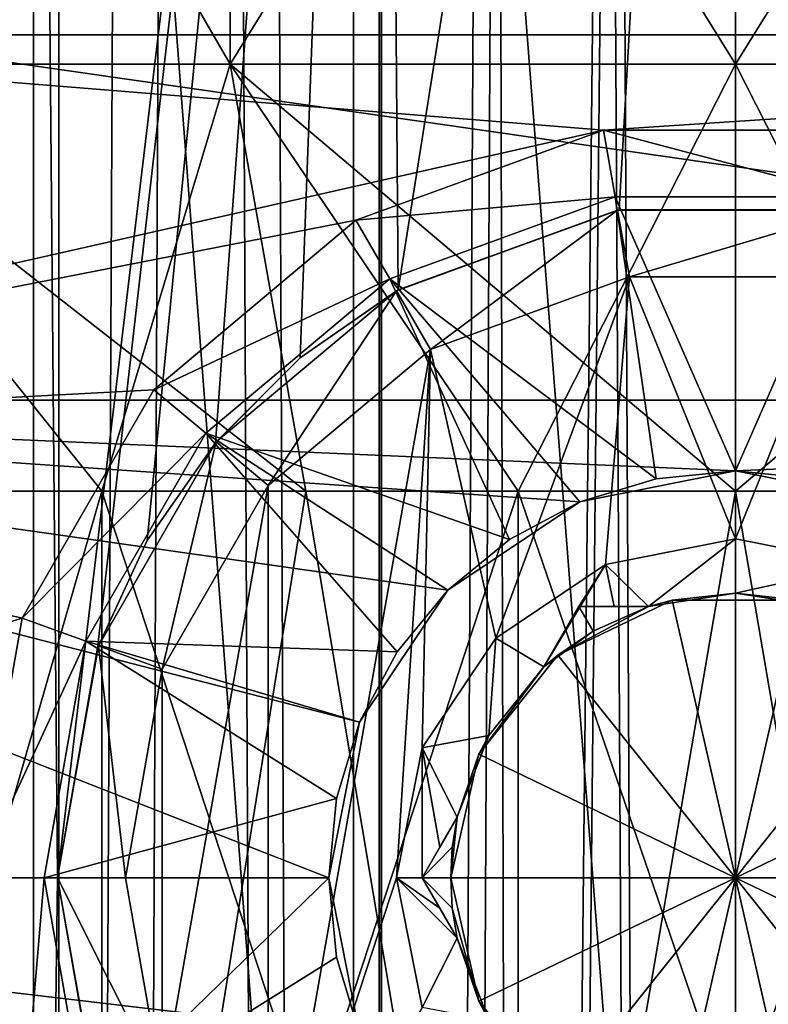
# Model space of a CAD drawing. Header units: millimetres. Extents: x -144 to 364, y -408 to 1133.
# Tile 248 of 656: x -5.28 to 0.24, y 708.32 to 715.58. Entities that reach past the tile are written whole.
import ezdxf

# ---------------------------------------------------------------- set-up
doc = ezdxf.new("R2010")
doc.units = ezdxf.units.MM
doc.header["$LTSCALE"] = 41.718519
for name, color, linetype in [('1293', 7, 'CONTINUOUS'), ('1294', 7, 'CONTINUOUS'), ('1295', 7, 'CONTINUOUS'), ('1296', 7, 'CONTINUOUS'), ('1935', 7, 'CONTINUOUS'), ('1936', 7, 'CONTINUOUS'), ('1937', 7, 'CONTINUOUS'), ('1938', 7, 'CONTINUOUS'), ('1940', 7, 'CONTINUOUS'), ('1941', 7, 'CONTINUOUS'), ('1942', 7, 'CONTINUOUS'), ('1943', 7, 'CONTINUOUS'), ('1950', 7, 'CONTINUOUS'), ('1951', 7, 'CONTINUOUS'), ('538', 7, 'CONTINUOUS'), ('540', 7, 'CONTINUOUS'), ('541', 7, 'CONTINUOUS'), ('542', 7, 'CONTINUOUS'), ('543', 7, 'CONTINUOUS'), ('544', 7, 'CONTINUOUS'), ('545', 7, 'CONTINUOUS'), ('546', 7, 'CONTINUOUS'), ('561', 7, 'CONTINUOUS'), ('562', 7, 'CONTINUOUS'), ('563', 7, 'CONTINUOUS'), ('564', 7, 'CONTINUOUS'), ('565', 7, 'CONTINUOUS'), ('566', 7, 'CONTINUOUS'), ('567', 7, 'CONTINUOUS'), ('568', 7, 'CONTINUOUS'), ('569', 7, 'CONTINUOUS'), ('574', 7, 'CONTINUOUS'), ('575', 7, 'CONTINUOUS'), ('766', 7, 'CONTINUOUS'), ('767', 7, 'CONTINUOUS'), ('769', 7, 'CONTINUOUS'), ('771', 7, 'CONTINUOUS'), ('775', 7, 'CONTINUOUS'), ('776', 7, 'CONTINUOUS')]:
    doc.layers.add(name, color=color, linetype=linetype)

msp = doc.modelspace()

# ---------------------------------------------------------------- linework, layer by layer
at = {"layer": '1293', "color": 7, "linetype": 'CONTINUOUS', "true_color": 0xaaaaaa}
for points in [[(0, 812.75, 10), (2.8174, 552.75, 9.5949), (0, 1072.75, 10), (0, 812.75, 10)], [(0, 1072.75, 10), (2.8174, 552.75, 9.5949), (2.8173, 1072.75, 9.5949), (0, 1072.75, 10)], [(2.8174, 552.75, -9.5949), (0, 552.75, -10), (2.8173, 1072.75, -9.5949), (2.8174, 552.75, -9.5949)], [(2.8173, 1072.75, -9.5949), (0, 552.75, -10), (0, 812.75, -10), (2.8173, 1072.75, -9.5949)], [(0, 552.75, 10), (2.8174, 552.75, 9.5949), (0, 812.75, 10), (0, 552.75, 10)]]:
    msp.add_3dface(points, dxfattribs=at)
at = {"layer": '1294', "color": 7, "linetype": 'CONTINUOUS', "true_color": 0xaaaaaa}
for points in [[(-2.8174, 552.75, -9.5949), (-5.4064, 552.75, -8.4125), (-2.8173, 1072.75, -9.5949), (-2.8174, 552.75, -9.5949)], [(-2.8173, 1072.75, -9.5949), (-5.4064, 552.75, -8.4125), (-5.4064, 1072.75, -8.4125), (-2.8173, 1072.75, -9.5949)], [(-5.4064, 552.75, 8.4125), (-2.8174, 552.75, 9.5949), (-5.4064, 1072.75, 8.4125), (-5.4064, 552.75, 8.4125)], [(-5.4064, 1072.75, 8.4125), (-2.8174, 552.75, 9.5949), (-2.8173, 1072.75, 9.5949), (-5.4064, 1072.75, 8.4125)], [(-2.8174, 552.75, 9.5949), (0, 552.75, 10), (-2.8173, 1072.75, 9.5949), (-2.8174, 552.75, 9.5949)], [(-2.8174, 552.75, -9.5949), (0, 1072.75, -10), (0, 812.75, -10), (-2.8174, 552.75, -9.5949)], [(0, 1072.75, -10), (-2.8174, 552.75, -9.5949), (-2.8173, 1072.75, -9.5949), (0, 1072.75, -10)], [(0, 552.75, 10), (0, 812.75, 10), (-2.8173, 1072.75, 9.5949), (0, 552.75, 10)], [(0, 552.75, -10), (-2.8174, 552.75, -9.5949), (0, 812.75, -10), (0, 552.75, -10)]]:
    msp.add_3dface(points, dxfattribs=at)
at = {"layer": '1295', "color": 7, "linetype": 'CONTINUOUS', "true_color": 0xaaaaaa}
for points in [[(-6.8766, 1072.75, 4.9962), (-4.9962, 1072.75, 6.8766), (-6.8716, 555.2502, 5.0032), (-6.8766, 1072.75, 4.9962)], [(-4.9962, 1072.75, -6.8766), (-6.8766, 1072.75, -4.9962), (-6.0064, 555.2502, -6.0144), (-4.9962, 1072.75, -6.8766)], [(-6.8716, 555.2502, 5.0032), (-4.9962, 1072.75, 6.8766), (-4.9897, 555.2502, 6.8813), (-6.8716, 555.2502, 5.0032)], [(-4.9893, 555.2502, -6.8816), (-4.9962, 1072.75, -6.8766), (-6.0064, 555.2502, -6.0144), (-4.9893, 555.2502, -6.8816)], [(-4.9962, 1072.75, 6.8766), (-2.6266, 1072.75, 8.084), (-4.9897, 555.2502, 6.8813), (-4.9962, 1072.75, 6.8766)], [(-2.6266, 1072.75, -8.084), (-4.9962, 1072.75, -6.8766), (-2.6286, 555.2502, -8.0833), (-2.6266, 1072.75, -8.084)], [(-2.6286, 555.2502, -8.0833), (-4.9962, 1072.75, -6.8766), (-4.9893, 555.2502, -6.8816), (-2.6286, 555.2502, -8.0833)], [(-4.9897, 555.2502, 6.8813), (-2.6266, 1072.75, 8.084), (-2.6234, 555.2502, 8.085), (-4.9897, 555.2502, 6.8813)], [(-1.3276, 555.2502, -8.3957), (-2.6266, 1072.75, -8.084), (-2.6286, 555.2502, -8.0833), (-1.3276, 555.2502, -8.3957)], [(-2.6266, 1072.75, 8.084), (0, 1072.75, 8.5), (-2.6234, 555.2502, 8.085), (-2.6266, 1072.75, 8.084)], [(0, 814, -8.5), (-2.6266, 1072.75, -8.084), (0, 555.25, -8.5), (0, 814, -8.5)], [(0, 555.25, -8.5), (-2.6266, 1072.75, -8.084), (-1.3276, 555.2502, -8.3957), (0, 555.25, -8.5)], [(0, 1072.75, 8.5), (0, 814, 8.5), (-2.6234, 555.2502, 8.085), (0, 1072.75, 8.5)], [(0, 814, 8.5), (0, 555.25, 8.5), (-2.6234, 555.2502, 8.085), (0, 814, 8.5)]]:
    msp.add_3dface(points, dxfattribs=at)
at = {"layer": '1296', "color": 7, "linetype": 'CONTINUOUS', "true_color": 0xaaaaaa}
for points in [[(0, 555.25, 8.5), (0, 814, 8.5), (2.6266, 1072.75, 8.084), (0, 555.25, 8.5)], [(0, 555.25, 8.5), (2.6266, 1072.75, 8.084), (1.3276, 555.2502, 8.3957), (0, 555.25, 8.5)], [(0, 1072.75, -8.5), (0, 814, -8.5), (2.6234, 555.2502, -8.085), (0, 1072.75, -8.5)], [(2.6266, 1072.75, -8.084), (0, 1072.75, -8.5), (2.6234, 555.2502, -8.085), (2.6266, 1072.75, -8.084)], [(0, 814, -8.5), (0, 555.25, -8.5), (2.6234, 555.2502, -8.085), (0, 814, -8.5)]]:
    msp.add_3dface(points, dxfattribs=at)
at = {"layer": '1935', "color": 7, "linetype": 'CONTINUOUS', "true_color": 0xaaaaaa}
for points in [[(-7.5312, 717.9409, -47.5), (-9.6747, 715.467, -47.5), (7.5311, 717.9409, -47.5), (-7.5312, 717.9409, -47.5)], [(7.5311, 717.9409, -47.5), (-9.6747, 715.467, -47.5), (9.6747, 715.467, -47.5), (7.5311, 717.9409, -47.5)], [(-9.6747, 715.467, -47.5), (-11.0343, 712.4894, -47.5), (-0.9724, 714.7649, -47.5), (-9.6747, 715.467, -47.5)], [(9.6747, 715.467, -47.5), (-9.6747, 715.467, -47.5), (-0.9724, 714.7649, -47.5), (9.6747, 715.467, -47.5)], [(0.9724, 714.7649, -47.5), (9.6747, 715.467, -47.5), (-0.9724, 714.7649, -47.5), (0.9724, 714.7649, -47.5)], [(-0.9724, 714.7649, -47.5), (-11.0343, 712.4894, -47.5), (-2.8, 714.0997, -47.5), (-0.9724, 714.7649, -47.5)], [(-2.8, 714.0997, -47.5), (-11.0343, 712.4894, -47.5), (-4.2898, 712.8496, -47.5), (-2.8, 714.0997, -47.5)], [(-4.2898, 712.8496, -47.5), (-11.0343, 712.4894, -47.5), (-5.2623, 711.1653, -47.5), (-4.2898, 712.8496, -47.5)], [(-11.0343, 712.4894, -47.5), (-11.5, 709.25, -47.5), (-5.2623, 711.1653, -47.5), (-11.0343, 712.4894, -47.5)], [(-5.2623, 711.1653, -47.5), (-11.5, 709.25, -47.5), (-5.6, 709.25, -47.5), (-5.2623, 711.1653, -47.5)], [(-5.6, 709.25, -47.5), (-11.0343, 706.0106, -47.5), (-5.2623, 707.3347, -47.5), (-5.6, 709.25, -47.5)]]:
    msp.add_3dface(points, dxfattribs=at)
at = {"layer": '1936', "color": 7, "linetype": 'CONTINUOUS', "true_color": 0xaaaaaa}
for points in [[(-2.55, 713.6667, -73.5), (-0.8856, 714.2725, -73.5), (-2.55, 713.6667, -48), (-2.55, 713.6667, -73.5)], [(-2.55, 713.6667, -48), (-0.8856, 714.2725, -73.5), (-0.8856, 714.2725, -48), (-2.55, 713.6667, -48)], [(-0.8856, 714.2725, -73.5), (0.8856, 714.2725, -73.5), (-0.8856, 714.2725, -48), (-0.8856, 714.2725, -73.5)], [(-0.8856, 714.2725, -48), (0.8856, 714.2725, -73.5), (0.8856, 714.2725, -48), (-0.8856, 714.2725, -48)], [(-3.9068, 712.5282, -73.5), (-2.55, 713.6667, -73.5), (-3.9068, 712.5282, -48), (-3.9068, 712.5282, -73.5)], [(-3.9068, 712.5282, -48), (-2.55, 713.6667, -73.5), (-2.55, 713.6667, -48), (-3.9068, 712.5282, -48)], [(-4.7924, 710.9943, -73.5), (-3.9068, 712.5282, -73.5), (-4.7924, 710.9943, -48), (-4.7924, 710.9943, -73.5)], [(-4.7924, 710.9943, -48), (-3.9068, 712.5282, -73.5), (-3.9068, 712.5282, -48), (-4.7924, 710.9943, -48)], [(-5.1, 709.25, -73.5), (-4.7924, 710.9943, -73.5), (-5.1, 709.25, -48), (-5.1, 709.25, -73.5)], [(-5.1, 709.25, -48), (-4.7924, 710.9943, -73.5), (-4.7924, 710.9943, -48), (-5.1, 709.25, -48)]]:
    msp.add_3dface(points, dxfattribs=at)
at = {"layer": '1937', "color": 7, "linetype": 'CONTINUOUS', "true_color": 0xaaaaaa}
for points in [[(-0.5853, 712.1924, -75.6), (-1.1481, 712.0216, -75.6), (0, 712.25, -77.5), (-0.5853, 712.1924, -75.6)], [(0, 712.25, -77.5), (-1.1481, 712.0216, -75.6), (-1.1481, 712.0216, -77.5), (0, 712.25, -77.5)], [(0, 712.25, -75.6), (-0.5853, 712.1924, -75.6), (0, 712.25, -77.5), (0, 712.25, -75.6)], [(0.5853, 712.1924, -75.6), (0, 712.25, -75.6), (1.1481, 712.0216, -77.5), (0.5853, 712.1924, -75.6)], [(1.1481, 712.0216, -77.5), (0, 712.25, -75.6), (0, 712.25, -77.5), (1.1481, 712.0216, -77.5)], [(-1.6667, 711.7444, -75.6), (-2.1213, 711.3713, -75.6), (-1.1481, 712.0216, -77.5), (-1.6667, 711.7444, -75.6)], [(-1.1481, 712.0216, -77.5), (-2.1213, 711.3713, -75.6), (-2.1213, 711.3713, -77.5), (-1.1481, 712.0216, -77.5)], [(-1.1481, 712.0216, -75.6), (-1.6667, 711.7444, -75.6), (-1.1481, 712.0216, -77.5), (-1.1481, 712.0216, -75.6)], [(-2.4944, 710.9167, -75.6), (-2.7716, 710.3981, -75.6), (-2.1213, 711.3713, -77.5), (-2.4944, 710.9167, -75.6)], [(-2.1213, 711.3713, -77.5), (-2.7716, 710.3981, -75.6), (-2.7716, 710.3981, -77.5), (-2.1213, 711.3713, -77.5)], [(-2.1213, 711.3713, -75.6), (-2.4944, 710.9167, -75.6), (-2.1213, 711.3713, -77.5), (-2.1213, 711.3713, -75.6)], [(-2.9424, 709.8353, -75.6), (-3, 709.25, -75.6), (-2.7716, 710.3981, -77.5), (-2.9424, 709.8353, -75.6)], [(-2.7716, 710.3981, -77.5), (-3, 709.25, -75.6), (-3, 709.25, -77.5), (-2.7716, 710.3981, -77.5)], [(-2.7716, 710.3981, -75.6), (-2.9424, 709.8353, -75.6), (-2.7716, 710.3981, -77.5), (-2.7716, 710.3981, -75.6)]]:
    msp.add_3dface(points, dxfattribs=at)
at = {"layer": '1938', "color": 7, "linetype": 'CONTINUOUS', "true_color": 0xaaaaaa}
for points in [[(-11.9937, 712.7717, -77.5), (-10.5157, 716.008, -77.5), (11.9937, 712.7717, -77.5), (-11.9937, 712.7717, -77.5)], [(-10.5157, 716.008, -77.5), (10.5157, 716.008, -77.5), (11.9937, 712.7717, -77.5), (-10.5157, 716.008, -77.5)], [(-12.5, 709.25, -77.5), (-11.9937, 712.7717, -77.5), (-3, 709.25, -77.5), (-12.5, 709.25, -77.5)], [(-11.9937, 712.7717, -77.5), (11.9937, 712.7717, -77.5), (0, 712.25, -77.5), (-11.9937, 712.7717, -77.5)], [(-11.9937, 712.7717, -77.5), (0, 712.25, -77.5), (-1.1481, 712.0216, -77.5), (-11.9937, 712.7717, -77.5)], [(-11.9937, 712.7717, -77.5), (-1.1481, 712.0216, -77.5), (-2.1213, 711.3713, -77.5), (-11.9937, 712.7717, -77.5)], [(-11.9937, 712.7717, -77.5), (-2.1213, 711.3713, -77.5), (-2.7716, 710.3981, -77.5), (-11.9937, 712.7717, -77.5)], [(-11.9937, 712.7717, -77.5), (-2.7716, 710.3981, -77.5), (-3, 709.25, -77.5), (-11.9937, 712.7717, -77.5)], [(11.9937, 712.7717, -77.5), (1.1481, 712.0216, -77.5), (0, 712.25, -77.5), (11.9937, 712.7717, -77.5)], [(-12.5, 709.25, -77.5), (-3, 709.25, -77.5), (-2.7716, 708.1019, -77.5), (-12.5, 709.25, -77.5)], [(-11.9937, 705.7283, -77.5), (-12.5, 709.25, -77.5), (-1.1481, 706.4784, -77.5), (-11.9937, 705.7283, -77.5)], [(-1.1481, 706.4784, -77.5), (-12.5, 709.25, -77.5), (-2.1213, 707.1287, -77.5), (-1.1481, 706.4784, -77.5)], [(-2.1213, 707.1287, -77.5), (-12.5, 709.25, -77.5), (-2.7716, 708.1019, -77.5), (-2.1213, 707.1287, -77.5)]]:
    msp.add_3dface(points, dxfattribs=at)
at = {"layer": '1940', "color": 7, "linetype": 'CONTINUOUS', "true_color": 0xaaaaaa}
for points in [[(-5.1, 709.25, -73.5), (-5.1, 709.25, -48), (-4.7924, 707.5057, -48), (-5.1, 709.25, -73.5)], [(-4.7924, 707.5057, -73.5), (-5.1, 709.25, -73.5), (-4.7924, 707.5057, -48), (-4.7924, 707.5057, -73.5)]]:
    msp.add_3dface(points, dxfattribs=at)
at = {"layer": '1941', "color": 7, "linetype": 'CONTINUOUS', "true_color": 0xaaaaaa}
for points in [[(-3, 709.25, -77.5), (-3, 709.25, -75.6), (-2.9424, 708.6647, -75.6), (-3, 709.25, -77.5)], [(-2.7716, 708.1019, -77.5), (-3, 709.25, -77.5), (-2.7716, 708.1019, -75.6), (-2.7716, 708.1019, -77.5)], [(-2.7716, 708.1019, -75.6), (-3, 709.25, -77.5), (-2.9424, 708.6647, -75.6), (-2.7716, 708.1019, -75.6)]]:
    msp.add_3dface(points, dxfattribs=at)
at = {"layer": '1942', "color": 7, "linetype": 'CONTINUOUS', "true_color": 0xaaaaaa}
for points in [[(-5.6, 709.25, -47.5), (-5.2623, 707.3347, -47.5), (-5.1, 709.25, -48), (-5.6, 709.25, -47.5)], [(-5.1, 709.25, -48), (-5.2623, 707.3347, -47.5), (-4.7924, 707.5057, -48), (-5.1, 709.25, -48)]]:
    msp.add_3dface(points, dxfattribs=at)
at = {"layer": '1943', "color": 7, "linetype": 'CONTINUOUS', "true_color": 0xaaaaaa}
for points in [[(-0.9724, 714.7649, -47.5), (-2.8, 714.0997, -47.5), (-0.8856, 714.2725, -48), (-0.9724, 714.7649, -47.5)], [(0.9724, 714.7649, -47.5), (-0.9724, 714.7649, -47.5), (0.8856, 714.2725, -48), (0.9724, 714.7649, -47.5)], [(-0.9724, 714.7649, -47.5), (-0.8856, 714.2725, -48), (0.8856, 714.2725, -48), (-0.9724, 714.7649, -47.5)], [(-2.8, 714.0997, -47.5), (-2.55, 713.6667, -48), (-0.8856, 714.2725, -48), (-2.8, 714.0997, -47.5)], [(-2.8, 714.0997, -47.5), (-4.2898, 712.8496, -47.5), (-2.55, 713.6667, -48), (-2.8, 714.0997, -47.5)], [(-4.2898, 712.8496, -47.5), (-3.9068, 712.5282, -48), (-2.55, 713.6667, -48), (-4.2898, 712.8496, -47.5)], [(-4.2898, 712.8496, -47.5), (-5.2623, 711.1653, -47.5), (-3.9068, 712.5282, -48), (-4.2898, 712.8496, -47.5)], [(-5.2623, 711.1653, -47.5), (-4.7924, 710.9943, -48), (-3.9068, 712.5282, -48), (-5.2623, 711.1653, -47.5)], [(-5.2623, 711.1653, -47.5), (-5.6, 709.25, -47.5), (-4.7924, 710.9943, -48), (-5.2623, 711.1653, -47.5)], [(-5.6, 709.25, -47.5), (-5.1, 709.25, -48), (-4.7924, 710.9943, -48), (-5.6, 709.25, -47.5)]]:
    msp.add_3dface(points, dxfattribs=at)
at = {"layer": '1950', "color": 7, "linetype": 'CONTINUOUS', "true_color": 0xaaaaaa}
for points in [[(-0.8856, 714.2725, -73.5), (-2.55, 713.6667, -73.5), (-0.5853, 712.1924, -75.6), (-0.8856, 714.2725, -73.5)], [(0.8856, 714.2725, -73.5), (-0.8856, 714.2725, -73.5), (0, 712.25, -75.6), (0.8856, 714.2725, -73.5)], [(-0.8856, 714.2725, -73.5), (-0.5853, 712.1924, -75.6), (0, 712.25, -75.6), (-0.8856, 714.2725, -73.5)], [(0.8856, 714.2725, -73.5), (0, 712.25, -75.6), (0.5853, 712.1924, -75.6), (0.8856, 714.2725, -73.5)], [(-2.55, 713.6667, -73.5), (-3.9068, 712.5282, -73.5), (-1.6667, 711.7444, -75.6), (-2.55, 713.6667, -73.5)], [(-2.55, 713.6667, -73.5), (-1.6667, 711.7444, -75.6), (-1.1481, 712.0216, -75.6), (-2.55, 713.6667, -73.5)], [(-2.55, 713.6667, -73.5), (-1.1481, 712.0216, -75.6), (-0.5853, 712.1924, -75.6), (-2.55, 713.6667, -73.5)], [(-3.9068, 712.5282, -73.5), (-4.7924, 710.9943, -73.5), (-2.4944, 710.9167, -75.6), (-3.9068, 712.5282, -73.5)], [(-3.9068, 712.5282, -73.5), (-2.4944, 710.9167, -75.6), (-2.1213, 711.3713, -75.6), (-3.9068, 712.5282, -73.5)], [(-3.9068, 712.5282, -73.5), (-2.1213, 711.3713, -75.6), (-1.6667, 711.7444, -75.6), (-3.9068, 712.5282, -73.5)], [(-4.7924, 710.9943, -73.5), (-5.1, 709.25, -73.5), (-2.9424, 709.8353, -75.6), (-4.7924, 710.9943, -73.5)], [(-4.7924, 710.9943, -73.5), (-2.9424, 709.8353, -75.6), (-2.7716, 710.3981, -75.6), (-4.7924, 710.9943, -73.5)], [(-4.7924, 710.9943, -73.5), (-2.7716, 710.3981, -75.6), (-2.4944, 710.9167, -75.6), (-4.7924, 710.9943, -73.5)], [(-5.1, 709.25, -73.5), (-3, 709.25, -75.6), (-2.9424, 709.8353, -75.6), (-5.1, 709.25, -73.5)]]:
    msp.add_3dface(points, dxfattribs=at)
at = {"layer": '1951', "color": 7, "linetype": 'CONTINUOUS', "true_color": 0xaaaaaa}
for points in [[(-3, 709.25, -75.6), (-5.1, 709.25, -73.5), (-4.7924, 707.5057, -73.5), (-3, 709.25, -75.6)], [(-3, 709.25, -75.6), (-4.7924, 707.5057, -73.5), (-2.9424, 708.6647, -75.6), (-3, 709.25, -75.6)], [(-4.7924, 707.5057, -73.5), (-2.7716, 708.1019, -75.6), (-2.9424, 708.6647, -75.6), (-4.7924, 707.5057, -73.5)]]:
    msp.add_3dface(points, dxfattribs=at)
at = {"layer": '538', "color": 7, "linetype": 'CONTINUOUS', "true_color": 0xaaaaaa}
for points in [[(-7.6537, 729.25, -18.4776), (-5.1764, 729.25, -19.3185), (-7.6537, 695.75, -18.4776), (-7.6537, 729.25, -18.4776)], [(-7.6537, 695.75, -18.4776), (-5.1764, 729.25, -19.3185), (-5.1764, 695.75, -19.3185), (-7.6537, 695.75, -18.4776)], [(-5.1764, 729.25, -19.3185), (-2.6105, 729.25, -19.8289), (-5, 709.25, -19.3649), (-5.1764, 729.25, -19.3185)], [(-5.1764, 695.75, -19.3185), (-5.1764, 729.25, -19.3185), (-5, 709.25, -19.3649), (-5.1764, 695.75, -19.3185)], [(-5, 709.25, -19.3649), (-2.6105, 729.25, -19.8289), (-4.7044, 710.9436, -19.4388), (-5, 709.25, -19.3649)], [(-4.7044, 710.9436, -19.4388), (-2.6105, 729.25, -19.8289), (-4.3379, 711.7365, -19.5239), (-4.7044, 710.9436, -19.4388)], [(-4.3379, 711.7365, -19.5239), (-2.6105, 729.25, -19.8289), (-3.8344, 712.4589, -19.629), (-4.3379, 711.7365, -19.5239)], [(-3.8344, 712.4589, -19.629), (-2.6105, 729.25, -19.8289), (-3.21, 713.0835, -19.7407), (-3.8344, 712.4589, -19.629)], [(-3.21, 713.0835, -19.7407), (-2.6105, 729.25, -19.8289), (-2.4881, 713.587, -19.8446), (-3.21, 713.0835, -19.7407)], [(-2.6105, 729.25, -19.8289), (0, 729.25, -20), (-2.4881, 713.587, -19.8446), (-2.6105, 729.25, -19.8289)], [(-2.4881, 713.587, -19.8446), (0, 729.25, -20), (-0.8581, 714.1758, -19.9816), (-2.4881, 713.587, -19.8446)], [(-0.8581, 714.1758, -19.9816), (0, 729.25, -20), (0.8582, 714.1758, -19.9816), (-0.8581, 714.1758, -19.9816)], [(0, 729.25, -20), (2.6105, 729.25, -19.8289), (0.8582, 714.1758, -19.9816), (0, 729.25, -20)], [(-4.7044, 707.5564, -19.4388), (-5.1764, 695.75, -19.3185), (-5, 709.25, -19.3649), (-4.7044, 707.5564, -19.4388)]]:
    msp.add_3dface(points, dxfattribs=at)
at = {"layer": '540', "color": 7, "linetype": 'CONTINUOUS', "true_color": 0xaaaaaa}
for points in [[(-3.727, 721.25, -13.9093), (-7.2, 721.25, -12.4708), (-3.727, 715.25, -13.9093), (-3.727, 721.25, -13.9093)], [(-3.727, 715.25, -13.9093), (-7.2, 721.25, -12.4708), (-7.2, 715.25, -12.4708), (-3.727, 715.25, -13.9093)], [(0, 721.25, -14.4), (-3.727, 721.25, -13.9093), (0, 715.25, -14.4), (0, 721.25, -14.4)], [(0, 715.25, -14.4), (-3.727, 721.25, -13.9093), (-3.727, 715.25, -13.9093), (0, 715.25, -14.4)], [(3.727, 721.25, -13.9093), (0, 721.25, -14.4), (3.727, 715.25, -13.9093), (3.727, 721.25, -13.9093)], [(3.727, 715.25, -13.9093), (0, 721.25, -14.4), (0, 715.25, -14.4), (3.727, 715.25, -13.9093)]]:
    msp.add_3dface(points, dxfattribs=at)
at = {"layer": '541', "color": 7, "linetype": 'CONTINUOUS', "true_color": 0xaaaaaa}
for points in [[(-3.727, 715.25, -13.9093), (-7.2, 715.25, -12.4708), (-3.1695, 712.1, -10.7943), (-3.727, 715.25, -13.9093)], [(-3.1695, 712.1, -10.7943), (-7.2, 715.25, -12.4708), (-4.6734, 712.1, -10.2334), (-3.1695, 712.1, -10.7943)], [(-4.6734, 712.1, -10.2334), (-7.2, 715.25, -12.4708), (-6.0822, 712.1, -9.4641), (-4.6734, 712.1, -10.2334)], [(0, 715.25, -14.4), (-3.727, 715.25, -13.9093), (0, 712.1, -11.25), (0, 715.25, -14.4)], [(0, 712.1, -11.25), (-3.727, 715.25, -13.9093), (-1.601, 712.1, -11.1355), (0, 712.1, -11.25)], [(-1.601, 712.1, -11.1355), (-3.727, 715.25, -13.9093), (-3.1695, 712.1, -10.7943), (-1.601, 712.1, -11.1355)], [(3.727, 715.25, -13.9093), (0, 715.25, -14.4), (1.601, 712.1, -11.1355), (3.727, 715.25, -13.9093)], [(1.601, 712.1, -11.1355), (0, 715.25, -14.4), (0, 712.1, -11.25), (1.601, 712.1, -11.1355)]]:
    msp.add_3dface(points, dxfattribs=at)
at = {"layer": '542', "color": 7, "linetype": 'CONTINUOUS', "true_color": 0xaaaaaa}
for points in [[(-7.3672, 702.75, -8.5022), (-4.6734, 702.75, -10.2334), (-7.3672, 712.1, -8.5022), (-7.3672, 702.75, -8.5022)], [(-4.6734, 702.75, -10.2334), (-6.0822, 712.1, -9.4641), (-7.3672, 712.1, -8.5022), (-4.6734, 702.75, -10.2334)], [(-4.6734, 702.75, -10.2334), (-4.6734, 712.1, -10.2334), (-6.0822, 712.1, -9.4641), (-4.6734, 702.75, -10.2334)], [(-4.6734, 702.75, -10.2334), (-1.601, 702.75, -11.1355), (-4.6734, 712.1, -10.2334), (-4.6734, 702.75, -10.2334)], [(-1.601, 702.75, -11.1355), (-3.1695, 712.1, -10.7943), (-4.6734, 712.1, -10.2334), (-1.601, 702.75, -11.1355)], [(-1.601, 702.75, -11.1355), (-1.601, 712.1, -11.1355), (-3.1695, 712.1, -10.7943), (-1.601, 702.75, -11.1355)], [(-1.601, 702.75, -11.1355), (1.601, 702.75, -11.1355), (-1.601, 712.1, -11.1355), (-1.601, 702.75, -11.1355)], [(1.601, 702.75, -11.1355), (0, 712.1, -11.25), (-1.601, 712.1, -11.1355), (1.601, 702.75, -11.1355)], [(1.601, 702.75, -11.1355), (1.601, 712.1, -11.1355), (0, 712.1, -11.25), (1.601, 702.75, -11.1355)]]:
    msp.add_3dface(points, dxfattribs=at)
at = {"layer": '543', "color": 7, "linetype": 'CONTINUOUS', "true_color": 0xaaaaaa}
for points in [[(-5.1764, 729.25, 19.3185), (-7.6537, 729.25, 18.4776), (-5.1764, 695.75, 19.3185), (-5.1764, 729.25, 19.3185)], [(-5.1764, 695.75, 19.3185), (-7.6537, 729.25, 18.4776), (-7.6537, 695.75, 18.4776), (-5.1764, 695.75, 19.3185)], [(-2.6105, 729.25, 19.8289), (-5.1764, 729.25, 19.3185), (-2.6105, 695.75, 19.8289), (-2.6105, 729.25, 19.8289)], [(-2.6105, 695.75, 19.8289), (-5.1764, 729.25, 19.3185), (-5.1764, 695.75, 19.3185), (-2.6105, 695.75, 19.8289)], [(0, 729.25, 20), (-2.6105, 729.25, 19.8289), (0, 695.75, 20), (0, 729.25, 20)], [(0, 695.75, 20), (-2.6105, 729.25, 19.8289), (-2.6105, 695.75, 19.8289), (0, 695.75, 20)], [(2.6105, 729.25, 19.8289), (0, 729.25, 20), (2.6105, 695.75, 19.8289), (2.6105, 729.25, 19.8289)], [(2.6105, 695.75, 19.8289), (0, 729.25, 20), (0, 695.75, 20), (2.6105, 695.75, 19.8289)]]:
    msp.add_3dface(points, dxfattribs=at)
at = {"layer": '544', "color": 7, "linetype": 'CONTINUOUS', "true_color": 0xaaaaaa}
for points in [[(-7.2, 721.25, 12.4708), (-3.727, 721.25, 13.9093), (-7.2, 715.25, 12.4708), (-7.2, 721.25, 12.4708)], [(-7.2, 715.25, 12.4708), (-3.727, 721.25, 13.9093), (-3.727, 715.25, 13.9093), (-7.2, 715.25, 12.4708)], [(-3.727, 721.25, 13.9093), (0, 721.25, 14.4), (-3.727, 715.25, 13.9093), (-3.727, 721.25, 13.9093)], [(-3.727, 715.25, 13.9093), (0, 721.25, 14.4), (0, 715.25, 14.4), (-3.727, 715.25, 13.9093)], [(0, 721.25, 14.4), (3.727, 721.25, 13.9093), (0, 715.25, 14.4), (0, 721.25, 14.4)], [(0, 715.25, 14.4), (3.727, 721.25, 13.9093), (3.727, 715.25, 13.9093), (0, 715.25, 14.4)]]:
    msp.add_3dface(points, dxfattribs=at)
at = {"layer": '545', "color": 7, "linetype": 'CONTINUOUS', "true_color": 0xaaaaaa}
for points in [[(-7.2, 715.25, 12.4708), (-3.727, 715.25, 13.9093), (-4.6734, 712.1, 10.2334), (-7.2, 715.25, 12.4708)], [(-6.0822, 712.1, 9.4641), (-7.2, 715.25, 12.4708), (-4.6734, 712.1, 10.2334), (-6.0822, 712.1, 9.4641)], [(-4.6734, 712.1, 10.2334), (-3.727, 715.25, 13.9093), (-3.1695, 712.1, 10.7943), (-4.6734, 712.1, 10.2334)], [(-3.727, 715.25, 13.9093), (0, 715.25, 14.4), (-1.601, 712.1, 11.1355), (-3.727, 715.25, 13.9093)], [(-3.1695, 712.1, 10.7943), (-3.727, 715.25, 13.9093), (-1.601, 712.1, 11.1355), (-3.1695, 712.1, 10.7943)], [(-1.601, 712.1, 11.1355), (0, 715.25, 14.4), (0, 712.1, 11.25), (-1.601, 712.1, 11.1355)], [(0, 715.25, 14.4), (3.727, 715.25, 13.9093), (0, 712.1, 11.25), (0, 715.25, 14.4)], [(0, 712.1, 11.25), (3.727, 715.25, 13.9093), (1.601, 712.1, 11.1355), (0, 712.1, 11.25)]]:
    msp.add_3dface(points, dxfattribs=at)
at = {"layer": '546', "color": 7, "linetype": 'CONTINUOUS', "true_color": 0xaaaaaa}
for points in [[(-4.6734, 702.75, 10.2334), (-7.3672, 702.75, 8.5022), (-4.6734, 712.1, 10.2334), (-4.6734, 702.75, 10.2334)], [(-7.3672, 702.75, 8.5022), (-6.0822, 712.1, 9.4641), (-4.6734, 712.1, 10.2334), (-7.3672, 702.75, 8.5022)], [(-1.601, 702.75, 11.1355), (-4.6734, 702.75, 10.2334), (-1.601, 712.1, 11.1355), (-1.601, 702.75, 11.1355)], [(-4.6734, 702.75, 10.2334), (-4.6734, 712.1, 10.2334), (-3.1695, 712.1, 10.7943), (-4.6734, 702.75, 10.2334)], [(-4.6734, 702.75, 10.2334), (-3.1695, 712.1, 10.7943), (-1.601, 712.1, 11.1355), (-4.6734, 702.75, 10.2334)], [(1.601, 702.75, 11.1355), (-1.601, 702.75, 11.1355), (1.601, 712.1, 11.1355), (1.601, 702.75, 11.1355)], [(-1.601, 702.75, 11.1355), (-1.601, 712.1, 11.1355), (0, 712.1, 11.25), (-1.601, 702.75, 11.1355)], [(-1.601, 702.75, 11.1355), (0, 712.1, 11.25), (1.601, 712.1, 11.1355), (-1.601, 702.75, 11.1355)]]:
    msp.add_3dface(points, dxfattribs=at)
at = {"layer": '561', "color": 7, "linetype": 'CONTINUOUS', "true_color": 0xaaaaaa}
for points in [[(-2.25, 713.1471, -53), (-0.7814, 713.6816, -53), (-1.7678, 711.0178, -53), (-2.25, 713.1471, -53)], [(-1.7678, 711.0178, -53), (-0.7814, 713.6816, -53), (-0.9567, 711.5597, -53), (-1.7678, 711.0178, -53)], [(-0.9567, 711.5597, -53), (-0.7814, 713.6816, -53), (0, 711.75, -53), (-0.9567, 711.5597, -53)], [(-0.7814, 713.6816, -53), (0.7814, 713.6816, -53), (0, 711.75, -53), (-0.7814, 713.6816, -53)], [(0, 711.75, -53), (0.7814, 713.6816, -53), (0.9567, 711.5597, -53), (0, 711.75, -53)], [(-3.4472, 712.1425, -53), (-2.25, 713.1471, -53), (-3.4472, 706.3575, -53), (-3.4472, 712.1425, -53)], [(-3.4472, 706.3575, -53), (-2.25, 713.1471, -53), (-2.5, 709.25, -53), (-3.4472, 706.3575, -53)], [(-2.5, 709.25, -53), (-2.25, 713.1471, -53), (-2.3097, 710.2067, -53), (-2.5, 709.25, -53)], [(-2.3097, 710.2067, -53), (-2.25, 713.1471, -53), (-1.7678, 711.0178, -53), (-2.3097, 710.2067, -53)], [(-4.2286, 710.7891, -53), (-3.4472, 712.1425, -53), (-4.2286, 707.7109, -53), (-4.2286, 710.7891, -53)], [(-4.2286, 707.7109, -53), (-3.4472, 712.1425, -53), (-3.4472, 706.3575, -53), (-4.2286, 707.7109, -53)], [(-4.5, 709.25, -53), (-4.2286, 710.7891, -53), (-4.2286, 707.7109, -53), (-4.5, 709.25, -53)], [(-2.3097, 708.2933, -53), (-3.4472, 706.3575, -53), (-2.5, 709.25, -53), (-2.3097, 708.2933, -53)]]:
    msp.add_3dface(points, dxfattribs=at)
at = {"layer": '562', "color": 7, "linetype": 'CONTINUOUS', "true_color": 0xaaaaaa}
for points in [[(-0.8682, 714.174, -52.5), (-2.25, 713.1471, -53), (-2.5, 713.5801, -52.5), (-0.8682, 714.174, -52.5)], [(-0.7814, 713.6816, -53), (-2.25, 713.1471, -53), (-0.8682, 714.174, -52.5), (-0.7814, 713.6816, -53)], [(0.8682, 714.174, -52.5), (-0.7814, 713.6816, -53), (-0.8682, 714.174, -52.5), (0.8682, 714.174, -52.5)], [(0.7814, 713.6816, -53), (-0.7814, 713.6816, -53), (0.8682, 714.174, -52.5), (0.7814, 713.6816, -53)], [(-2.5, 713.5801, -52.5), (-3.4472, 712.1425, -53), (-3.8302, 712.4639, -52.5), (-2.5, 713.5801, -52.5)], [(-2.25, 713.1471, -53), (-3.4472, 712.1425, -53), (-2.5, 713.5801, -52.5), (-2.25, 713.1471, -53)], [(-3.8302, 712.4639, -52.5), (-4.2286, 710.7891, -53), (-4.6985, 710.9601, -52.5), (-3.8302, 712.4639, -52.5)], [(-3.4472, 712.1425, -53), (-4.2286, 710.7891, -53), (-3.8302, 712.4639, -52.5), (-3.4472, 712.1425, -53)], [(-4.6985, 710.9601, -52.5), (-4.5, 709.25, -53), (-5, 709.25, -52.5), (-4.6985, 710.9601, -52.5)], [(-4.2286, 710.7891, -53), (-4.5, 709.25, -53), (-4.6985, 710.9601, -52.5), (-4.2286, 710.7891, -53)]]:
    msp.add_3dface(points, dxfattribs=at)
at = {"layer": '563', "color": 7, "linetype": 'CONTINUOUS', "true_color": 0xaaaaaa}
for points in [[(-4.5, 709.25, -53), (-4.2286, 707.7109, -53), (-5, 709.25, -52.5), (-4.5, 709.25, -53)], [(-5, 709.25, -52.5), (-4.2286, 707.7109, -53), (-4.6985, 707.5399, -52.5), (-5, 709.25, -52.5)]]:
    msp.add_3dface(points, dxfattribs=at)
at = {"layer": '564', "color": 7, "linetype": 'CONTINUOUS', "true_color": 0xaaaaaa}
for points in [[(-2.1, 709.25, -38), (0, 709.25, -37.2357), (-1.892, 708.3388, -38), (-2.1, 709.25, -38)], [(-1.892, 708.3388, -38), (0, 709.25, -37.2357), (-1.3093, 707.6082, -38), (-1.892, 708.3388, -38)], [(-1.3093, 707.6082, -38), (0, 709.25, -37.2357), (-0.4673, 707.2027, -38), (-1.3093, 707.6082, -38)], [(-0.4673, 707.2027, -38), (0, 709.25, -37.2357), (0.4673, 707.2027, -38), (-0.4673, 707.2027, -38)], [(0.4673, 707.2027, -38), (0, 709.25, -37.2357), (1.3093, 707.6082, -38), (0.4673, 707.2027, -38)], [(1.3093, 707.6082, -38), (0, 709.25, -37.2357), (1.892, 708.3388, -38), (1.3093, 707.6082, -38)], [(1.892, 708.3388, -38), (0, 709.25, -37.2357), (2.1, 709.25, -38), (1.892, 708.3388, -38)]]:
    msp.add_3dface(points, dxfattribs=at)
at = {"layer": '565', "color": 7, "linetype": 'CONTINUOUS', "true_color": 0xaaaaaa}
for points in [[(-2.1, 709.25, -38), (-1.892, 708.3388, -38), (-2.1, 709.25, -48), (-2.1, 709.25, -38)], [(-2.1, 709.25, -48), (-1.892, 708.3388, -38), (-2.088, 709.026, -48), (-2.1, 709.25, -48)], [(-2.088, 709.026, -48), (-1.892, 708.3388, -38), (-2.0522, 708.8045, -48), (-2.088, 709.026, -48)], [(-2.0522, 708.8045, -48), (-1.892, 708.3388, -38), (-2.0522, 708.8045, -52.7691), (-2.0522, 708.8045, -48)], [(-2.0522, 708.8045, -52.7691), (-1.892, 708.3388, -38), (-1.8187, 708.2, -52.7691), (-2.0522, 708.8045, -52.7691)], [(-1.892, 708.3388, -38), (-1.3093, 707.6082, -38), (-1.8187, 708.2, -52.7691), (-1.892, 708.3388, -38)]]:
    msp.add_3dface(points, dxfattribs=at)
at = {"layer": '566', "color": 7, "linetype": 'CONTINUOUS', "true_color": 0xaaaaaa}
for points in [[(-2.3097, 708.2933, -53), (-2.5, 709.25, -53), (-2.0522, 708.8045, -52.7691), (-2.3097, 708.2933, -53)], [(-2.0522, 708.8045, -52.7691), (-2.5, 709.25, -53), (-2.1793, 709.0246, -52.8215), (-2.0522, 708.8045, -52.7691)], [(-2.1793, 709.0246, -52.8215), (-2.5, 709.25, -53), (-2.3094, 709.25, -52.89), (-2.1793, 709.0246, -52.8215)], [(-2.3097, 708.2933, -53), (-2.0522, 708.8045, -52.7691), (-1.8187, 708.2, -52.7691), (-2.3097, 708.2933, -53)]]:
    msp.add_3dface(points, dxfattribs=at)
at = {"layer": '567', "color": 7, "linetype": 'CONTINUOUS', "true_color": 0xaaaaaa}
for points in [[(-0.4673, 711.2973, -38), (0, 709.25, -37.2357), (-1.3093, 710.8918, -38), (-0.4673, 711.2973, -38)], [(0.4673, 711.2973, -38), (0, 709.25, -37.2357), (-0.4673, 711.2973, -38), (0.4673, 711.2973, -38)], [(1.3093, 710.8918, -38), (0, 709.25, -37.2357), (0.4673, 711.2973, -38), (1.3093, 710.8918, -38)], [(-1.3093, 710.8918, -38), (0, 709.25, -37.2357), (-1.892, 710.1612, -38), (-1.3093, 710.8918, -38)], [(1.892, 710.1612, -38), (0, 709.25, -37.2357), (1.3093, 710.8918, -38), (1.892, 710.1612, -38)], [(0, 709.25, -37.2357), (-2.1, 709.25, -38), (-1.892, 710.1612, -38), (0, 709.25, -37.2357)], [(2.1, 709.25, -38), (0, 709.25, -37.2357), (1.892, 710.1612, -38), (2.1, 709.25, -38)]]:
    msp.add_3dface(points, dxfattribs=at)
at = {"layer": '568', "color": 7, "linetype": 'CONTINUOUS', "true_color": 0xaaaaaa}
for points in [[(0, 711.35, -52.7691), (-0.4673, 711.2973, -38), (-0.6403, 711.25, -48), (0, 711.35, -52.7691)], [(-0.6403, 711.25, -52.7691), (0, 711.35, -52.7691), (-0.6403, 711.25, -48), (-0.6403, 711.25, -52.7691)], [(0.4673, 711.2973, -38), (-0.4673, 711.2973, -38), (0, 711.35, -52.7691), (0.4673, 711.2973, -38)], [(0.6403, 711.25, -52.7691), (0.4673, 711.2973, -38), (0, 711.35, -52.7691), (0.6403, 711.25, -52.7691)], [(-0.4673, 711.2973, -38), (-1.3093, 710.8918, -38), (-0.6403, 711.25, -48), (-0.4673, 711.2973, -38)], [(-0.6403, 711.25, -48), (-1.3093, 710.8918, -38), (-1.05, 711.0687, -48), (-0.6403, 711.25, -48)], [(-1.05, 711.0687, -48), (-1.3093, 710.8918, -38), (-1.4119, 710.8045, -48), (-1.05, 711.0687, -48)], [(-1.3093, 710.8918, -38), (-1.892, 710.1612, -38), (-1.4119, 710.8045, -48), (-1.3093, 710.8918, -38)], [(-1.4119, 710.8045, -48), (-1.892, 710.1612, -38), (-1.4119, 710.8045, -52.7691), (-1.4119, 710.8045, -48)], [(-1.4119, 710.8045, -52.7691), (-1.892, 710.1612, -38), (-1.8187, 710.3, -52.7691), (-1.4119, 710.8045, -52.7691)], [(-1.8187, 710.3, -52.7691), (-1.892, 710.1612, -38), (-2.0522, 709.6955, -48), (-1.8187, 710.3, -52.7691)], [(-2.0522, 709.6955, -52.7691), (-1.8187, 710.3, -52.7691), (-2.0522, 709.6955, -48), (-2.0522, 709.6955, -52.7691)], [(-1.892, 710.1612, -38), (-2.1, 709.25, -38), (-2.0522, 709.6955, -48), (-1.892, 710.1612, -38)], [(-2.0522, 709.6955, -48), (-2.1, 709.25, -38), (-2.088, 709.474, -48), (-2.0522, 709.6955, -48)], [(-2.1, 709.25, -38), (-2.1, 709.25, -48), (-2.088, 709.474, -48), (-2.1, 709.25, -38)]]:
    msp.add_3dface(points, dxfattribs=at)
at = {"layer": '569', "color": 7, "linetype": 'CONTINUOUS', "true_color": 0xaaaaaa}
for points in [[(-0.9567, 711.5597, -53), (0, 711.75, -53), (-0.6403, 711.25, -52.7691), (-0.9567, 711.5597, -53)], [(0, 711.75, -53), (0, 711.35, -52.7691), (-0.6403, 711.25, -52.7691), (0, 711.75, -53)], [(0, 711.75, -53), (0.9567, 711.5597, -53), (0, 711.35, -52.7691), (0, 711.75, -53)], [(-1.7678, 711.0178, -53), (-0.9567, 711.5597, -53), (-1.4119, 710.8045, -52.7691), (-1.7678, 711.0178, -53)], [(-1.4119, 710.8045, -52.7691), (-0.9567, 711.5597, -53), (-1.285, 711.0244, -52.8215), (-1.4119, 710.8045, -52.7691)], [(-1.285, 711.0244, -52.8215), (-0.9567, 711.5597, -53), (-1.1547, 711.25, -52.89), (-1.285, 711.0244, -52.8215)], [(-1.1547, 711.25, -52.89), (-0.9567, 711.5597, -53), (-0.8942, 711.25, -52.8215), (-1.1547, 711.25, -52.89)], [(-0.9567, 711.5597, -53), (-0.6403, 711.25, -52.7691), (-0.8942, 711.25, -52.8215), (-0.9567, 711.5597, -53)], [(0.9567, 711.5597, -53), (0.6403, 711.25, -52.7691), (0, 711.35, -52.7691), (0.9567, 711.5597, -53)], [(-2.3097, 710.2067, -53), (-1.7678, 711.0178, -53), (-1.8187, 710.3, -52.7691), (-2.3097, 710.2067, -53)], [(-1.7678, 711.0178, -53), (-1.4119, 710.8045, -52.7691), (-1.8187, 710.3, -52.7691), (-1.7678, 711.0178, -53)], [(-2.3097, 710.2067, -53), (-1.8187, 710.3, -52.7691), (-2.0522, 709.6955, -52.7691), (-2.3097, 710.2067, -53)], [(-2.5, 709.25, -53), (-2.3097, 710.2067, -53), (-2.3094, 709.25, -52.89), (-2.5, 709.25, -53)], [(-2.3094, 709.25, -52.89), (-2.3097, 710.2067, -53), (-2.179, 709.4758, -52.8214), (-2.3094, 709.25, -52.89)], [(-2.3097, 710.2067, -53), (-2.0522, 709.6955, -52.7691), (-2.179, 709.4758, -52.8214), (-2.3097, 710.2067, -53)]]:
    msp.add_3dface(points, dxfattribs=at)
at = {"layer": '574', "color": 7, "linetype": 'CONTINUOUS', "true_color": 0xaaaaaa}
for points in [[(-2.0522, 709.6955, -48), (-2.3094, 709.25, -52.89), (-2.179, 709.4758, -52.8214), (-2.0522, 709.6955, -48)], [(-2.3094, 709.25, -52.89), (-2.0522, 709.6955, -48), (-2.3094, 709.25, -48), (-2.3094, 709.25, -52.89)], [(-2.0522, 709.6955, -52.7691), (-2.0522, 709.6955, -48), (-2.179, 709.4758, -52.8214), (-2.0522, 709.6955, -52.7691)]]:
    msp.add_3dface(points, dxfattribs=at)
at = {"layer": '575', "color": 7, "linetype": 'CONTINUOUS', "true_color": 0xaaaaaa}
for points in [[(-0.6403, 711.25, -48), (-1.1547, 711.25, -52.89), (-0.8942, 711.25, -52.8215), (-0.6403, 711.25, -48)], [(-1.1547, 711.25, -52.89), (-0.6403, 711.25, -48), (-1.1547, 711.25, -48), (-1.1547, 711.25, -52.89)], [(-0.6403, 711.25, -52.7691), (-0.6403, 711.25, -48), (-0.8942, 711.25, -52.8215), (-0.6403, 711.25, -52.7691)]]:
    msp.add_3dface(points, dxfattribs=at)
at = {"layer": '766', "color": 7, "linetype": 'CONTINUOUS', "true_color": 0xaaaaaa}
for points in [[(-2.4881, 713.587, -19.8446), (-0.8682, 714.174, -52.5), (-2.5, 713.5801, -52.5), (-2.4881, 713.587, -19.8446)], [(-2.4881, 713.587, -19.8446), (-0.8581, 714.1758, -19.9816), (-0.8682, 714.174, -52.5), (-2.4881, 713.587, -19.8446)], [(-0.8581, 714.1758, -19.9816), (0.8582, 714.1758, -19.9816), (-0.8682, 714.174, -52.5), (-0.8581, 714.1758, -19.9816)], [(0.8582, 714.1758, -19.9816), (0.8682, 714.174, -52.5), (-0.8682, 714.174, -52.5), (0.8582, 714.1758, -19.9816)], [(-3.21, 713.0835, -19.7407), (-2.4881, 713.587, -19.8446), (-2.5, 713.5801, -52.5), (-3.21, 713.0835, -19.7407)], [(-3.21, 713.0835, -19.7407), (-2.5, 713.5801, -52.5), (-3.8302, 712.4639, -52.5), (-3.21, 713.0835, -19.7407)], [(-3.8344, 712.4589, -19.629), (-3.21, 713.0835, -19.7407), (-3.8302, 712.4639, -52.5), (-3.8344, 712.4589, -19.629)], [(-3.8344, 712.4589, -19.629), (-3.8302, 712.4639, -52.5), (-4.6985, 710.9601, -52.5), (-3.8344, 712.4589, -19.629)], [(-4.3379, 711.7365, -19.5239), (-3.8344, 712.4589, -19.629), (-4.6985, 710.9601, -52.5), (-4.3379, 711.7365, -19.5239)], [(-4.7044, 710.9436, -19.4388), (-4.3379, 711.7365, -19.5239), (-4.6985, 710.9601, -52.5), (-4.7044, 710.9436, -19.4388)], [(-4.7044, 710.9436, -19.4388), (-4.6985, 710.9601, -52.5), (-5, 709.25, -52.5), (-4.7044, 710.9436, -19.4388)], [(-5, 709.25, -19.3649), (-4.7044, 710.9436, -19.4388), (-5, 709.25, -52.5), (-5, 709.25, -19.3649)]]:
    msp.add_3dface(points, dxfattribs=at)
at = {"layer": '767', "color": 7, "linetype": 'CONTINUOUS', "true_color": 0xaaaaaa}
for points in [[(-4.7044, 707.5564, -19.4388), (-5, 709.25, -19.3649), (-4.6985, 707.5399, -52.5), (-4.7044, 707.5564, -19.4388)], [(-5, 709.25, -19.3649), (-5, 709.25, -52.5), (-4.6985, 707.5399, -52.5), (-5, 709.25, -19.3649)]]:
    msp.add_3dface(points, dxfattribs=at)
at = {"layer": '769', "color": 7, "linetype": 'CONTINUOUS', "true_color": 0xaaaaaa}
for points in [[(-2.0522, 709.6955, -48), (-2.088, 709.474, -48), (-2.3094, 709.25, -48), (-2.0522, 709.6955, -48)], [(-2.088, 709.474, -48), (-2.1, 709.25, -48), (-2.3094, 709.25, -48), (-2.088, 709.474, -48)], [(-2.1, 709.25, -48), (-2.088, 709.026, -48), (-2.3094, 709.25, -48), (-2.1, 709.25, -48)], [(-2.088, 709.026, -48), (-2.0522, 708.8045, -48), (-2.3094, 709.25, -48), (-2.088, 709.026, -48)]]:
    msp.add_3dface(points, dxfattribs=at)
at = {"layer": '771', "color": 7, "linetype": 'CONTINUOUS', "true_color": 0xaaaaaa}
for points in [[(-1.05, 711.0687, -48), (-1.4119, 710.8045, -48), (-1.1547, 711.25, -48), (-1.05, 711.0687, -48)], [(-0.6403, 711.25, -48), (-1.05, 711.0687, -48), (-1.1547, 711.25, -48), (-0.6403, 711.25, -48)]]:
    msp.add_3dface(points, dxfattribs=at)
at = {"layer": '775', "color": 7, "linetype": 'CONTINUOUS', "true_color": 0xaaaaaa}
for points in [[(-2.0522, 708.8045, -48), (-2.0522, 708.8045, -52.7691), (-2.3094, 709.25, -48), (-2.0522, 708.8045, -48)], [(-2.0522, 708.8045, -52.7691), (-2.1793, 709.0246, -52.8215), (-2.3094, 709.25, -48), (-2.0522, 708.8045, -52.7691)], [(-2.1793, 709.0246, -52.8215), (-2.3094, 709.25, -52.89), (-2.3094, 709.25, -48), (-2.1793, 709.0246, -52.8215)]]:
    msp.add_3dface(points, dxfattribs=at)
at = {"layer": '776', "color": 7, "linetype": 'CONTINUOUS', "true_color": 0xaaaaaa}
for points in [[(-1.4119, 710.8045, -48), (-1.4119, 710.8045, -52.7691), (-1.1547, 711.25, -48), (-1.4119, 710.8045, -48)], [(-1.4119, 710.8045, -52.7691), (-1.285, 711.0244, -52.8215), (-1.1547, 711.25, -48), (-1.4119, 710.8045, -52.7691)], [(-1.285, 711.0244, -52.8215), (-1.1547, 711.25, -52.89), (-1.1547, 711.25, -48), (-1.285, 711.0244, -52.8215)]]:
    msp.add_3dface(points, dxfattribs=at)

doc.saveas('drawing.dxf')
